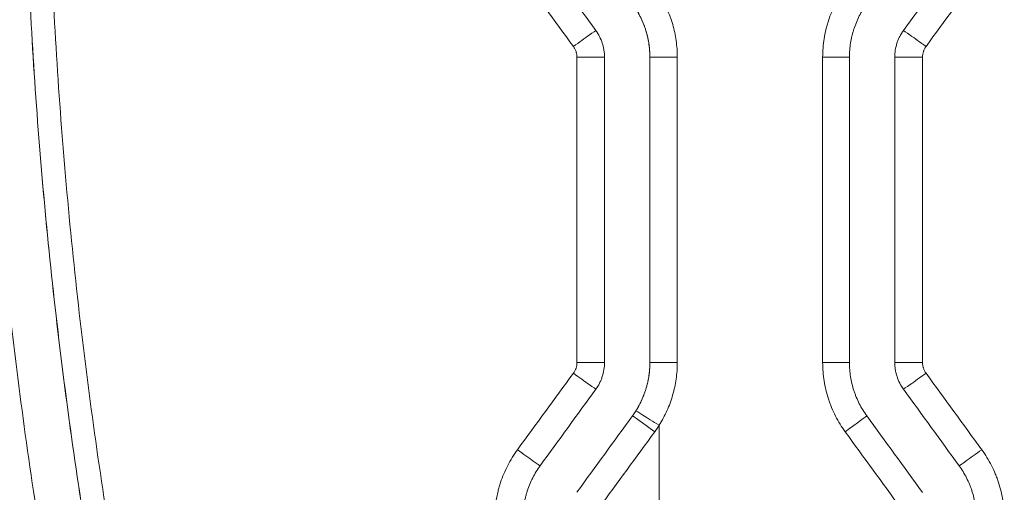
# Model space of a CAD drawing. Header units: millimetres. Extents: x 0 to 594, y 0 to 420.
# Tile 599 of 915: x 235.89 to 241.32, y 306.51 to 309.11. Entities that reach past the tile are written whole.
import ezdxf

# ---------------------------------------------------------------- set-up
doc = ezdxf.new("R2010")
doc.units = ezdxf.units.MM
doc.layers.add('1', color=7, linetype='Continuous', true_color=0xffffff)

msp = doc.modelspace()

# ---------------------------------------------------------------- linework, layer by layer
at = {"layer": '1', "color": 155, "linetype": 'Continuous', "lineweight": 13}
for p, q in [((239.3679, 308.9075), (239.3679, 308.9075)), ((239.3679, 307.2224), (239.3679, 308.9075)), ((239.5193, 308.9075), (239.3679, 308.9075)), ((239.5193, 308.9075), (239.5193, 307.2224)), ((240.3203, 308.9075), (240.4679, 308.9075)), ((240.3203, 307.2224), (240.3203, 308.9075)), ((240.871, 308.9075), (240.7178, 308.9075)), ((240.871, 308.9075), (240.871, 307.2224)), ((239.3679, 307.2224), (239.3679, 307.2224)), ((239.5193, 307.2224), (239.3679, 307.2224)), ((240.3203, 307.2224), (240.4679, 307.2224)), ((240.871, 307.2224), (240.7178, 307.2224)), ((239.2725, 306.9285), (239.2725, 306.9285)), ((239.4191, 306.876), (239.4191, 306.5394))]:
    msp.add_line(p, q, dxfattribs=at)
at = {"layer": '1', "color": 155, "linetype": 'Continuous', "lineweight": 18}
for p, q in [((240.4679, 308.9075), (240.4679, 307.2224)), ((240.7178, 308.9075), (240.7178, 307.2224))]:
    msp.add_line(p, q, dxfattribs=at)
for centre, major_axis, ratio, start_param, end_param in [((238.8145, 307.4338), (-103.0309, -141.8134), 0.003571, 1.584819, 1.587797), ((238.8062, 308.7045), (103.1761, -142.0132), 0.003576, 1.553754, 1.556727), ((238.618, 308.3771), (110.6895, -152.3522), 0.003836, 1.555729, 1.558501)]:
    msp.add_ellipse(centre, major_axis=major_axis, ratio=ratio, start_param=start_param, end_param=end_param, dxfattribs=at)
at = {"layer": '1', "color": 155, "linetype": 'Continuous', "lineweight": 13}
for centre, major_axis, ratio, start_param, end_param in [((238.9488, 308.9663), (-0.1214, -0.0882), 0.008879, 3.151033, 4.724013), ((240.8869, 308.9663), (0.1214, -0.0882), 0.01258, 1.55348, 3.124726), ((238.9679, 308.9075), (-0.15, 0), 0.000318, 3.15247, 4.726064), ((238.9679, 307.2223), (-0.15, 0), 0.000104, 3.158607, 4.724753), ((238.9488, 307.1636), (-0.1214, 0.0882), 0.0077, 1.560024, 3.133041), ((240.8869, 307.1636), (0.1214, 0.0882), 0.01258, 3.15846, 4.729705), ((239.4179, 306.876), (-0.1269, 0.0799), 0.004248, 4.705644, 6.276441), ((239.3938, 306.8403), (0.1214, -0.0882), 0.004039, 1.565237, 3.135144), ((240.442, 306.8403), (-0.1214, -0.0882), 0.010189, 1.584821, 3.148042), ((238.6359, 308.1794), (107.0805, -147.184), 0.003708, 1.556132, 1.559001), ((238.6421, 306.7414), (-0.1213, 0.0882), 0.015807, 1.548967, 3.121974), ((241.1936, 306.7414), (0.1214, 0.0882), 0.014229, 3.160729, 4.731974)]:
    msp.add_ellipse(centre, major_axis=major_axis, ratio=ratio, start_param=start_param, end_param=end_param, dxfattribs=at)
for points, knots in [([(236.0967, 304.8278), (236.0465, 305.0655), (235.9994, 305.3038), (235.9334, 305.6621), (235.9015, 305.8415), (235.8715, 306.0212), (235.8518, 306.1411), (235.8422, 306.2011), (235.795, 306.5011), (235.7604, 306.7415), (235.7131, 307.1029), (235.6907, 307.2837), (235.67, 307.4647), (235.6567, 307.5855), (235.6502, 307.6459), (235.6187, 307.948), (235.5966, 308.1898), (235.5589, 308.6738), (235.5431, 308.916), (235.518, 309.4007), (235.5086, 309.6432), (235.4961, 310.1285), (235.493, 310.3713), (235.493, 310.6143)], [0, 0, 0, 0, 0.125, 0.125, 0.1875, 0.21875, 0.21875, 0.25, 0.25, 0.375, 0.375, 0.4375, 0.46875, 0.46875, 0.5, 0.5, 0.625, 0.625, 0.75, 0.75, 0.875, 0.875, 1, 1, 1, 1]), ([(236.5137, 304.9143), (236.464, 305.1488), (236.4174, 305.3836), (236.3304, 305.8541), (236.2497, 306.3254), (236.1813, 306.7983), (236.1191, 307.2719), (236.091, 307.5091), (236.0412, 307.9843), (236.0193, 308.2223), (235.9818, 308.6991), (235.9623, 308.9976), (235.9476, 309.2967), (235.9421, 309.4164), (235.9396, 309.4763), (235.9325, 309.6559), (235.9286, 309.7757), (235.9192, 310.135), (235.916, 310.3746), (235.916, 310.6143)], [0, 0, 0, 0, 0.125, 0.125, 0.25, 0.375, 0.375, 0.5, 0.5, 0.625, 0.625, 0.75, 0.78125, 0.78125, 0.8125, 0.8125, 0.875, 0.875, 1, 1, 1, 1]), ([(236.0452, 310.6143), (236.0452, 310.3758), (236.0483, 310.1374), (236.0576, 309.7799), (236.0615, 309.6608), (236.0685, 309.4821), (236.071, 309.4225), (236.0765, 309.3034), (236.0794, 309.2439), (236.0949, 308.9465), (236.1104, 308.7089), (236.1477, 308.2345), (236.1693, 307.9977), (236.2189, 307.5249), (236.2467, 307.2889), (236.3085, 306.8177), (236.3425, 306.5824), (236.4166, 306.1127), (236.4568, 305.8783), (236.5432, 305.4102), (236.5895, 305.1765), (236.639, 304.9432)], [0, 0, 0, 0, 0.125, 0.125, 0.1875, 0.1875, 0.21875, 0.21875, 0.25, 0.25, 0.375, 0.375, 0.5, 0.5, 0.625, 0.625, 0.75, 0.75, 0.875, 0.875, 1, 1, 1, 1]), ([(240.3203, 308.9075), (240.3203, 308.9246), (240.321, 308.9417), (240.3237, 308.9756), (240.3277, 309.0094), (240.3343, 309.0427), (240.3403, 309.0676), (240.3425, 309.0759), (240.346, 309.0882), (240.3472, 309.0923), (240.3497, 309.1006), (240.351, 309.1046), (240.3576, 309.125), (240.3635, 309.1409), (240.3765, 309.1722), (240.3907, 309.203), (240.4073, 309.2325), (240.425, 309.2615), (240.4345, 309.2757), (240.4446, 309.2895)], [0, 0, 0, 0, 0.125, 0.125, 0.25, 0.375, 0.375, 0.4375, 0.4375, 0.46875, 0.46875, 0.5, 0.5, 0.625, 0.625, 0.75, 0.875, 0.875, 1, 1, 1, 1]), ([(239.4191, 309.2539), (239.4273, 309.2409), (239.4427, 309.2145), (239.4629, 309.1735), (239.4744, 309.1452), (239.481, 309.1272), (239.4823, 309.1236), (239.4848, 309.1163), (239.4884, 309.1055), (239.4918, 309.0945), (239.4981, 309.0726), (239.5055, 309.0432), (239.5134, 308.9985), (239.5166, 308.9684), (239.5187, 308.9381), (239.5193, 308.9228), (239.5193, 308.9075)], [0, 0, 0, 0, 0.125, 0.25, 0.375, 0.375, 0.40625, 0.40625, 0.4375, 0.5, 0.5, 0.625, 0.75, 0.875, 0.875, 1, 1, 1, 1]), ([(239.3679, 308.9075), (239.3679, 308.9193), (239.3675, 308.931), (239.3659, 308.9543), (239.3634, 308.9775), (239.3573, 309.0119), (239.3517, 309.0345), (239.3468, 309.0514), (239.3443, 309.0598), (239.3414, 309.0681), (239.3395, 309.0737), (239.3385, 309.0765), (239.3335, 309.0903), (239.3246, 309.1121), (239.3091, 309.1436), (239.2973, 309.164), (239.291, 309.174)], [0, 0, 0, 0, 0.125, 0.125, 0.25, 0.375, 0.5, 0.5, 0.5625, 0.59375, 0.59375, 0.625, 0.625, 0.75, 0.875, 1, 1, 1, 1]), ([(238.9659, 308.9075), (238.9659, 308.9128), (238.9655, 308.918), (238.9642, 308.9258), (238.9635, 308.9296), (238.9625, 308.9335), (238.9617, 308.936), (238.9613, 308.9373), (238.9593, 308.9435), (238.9573, 308.9483), (238.9537, 308.9553), (238.9524, 308.9575), (238.9497, 308.962), (238.9482, 308.9642), (238.9467, 308.9663)], [0, 0, 0, 0, 0.25, 0.25, 0.375, 0.4375, 0.4375, 0.5, 0.5, 0.75, 0.75, 0.875, 0.875, 1, 1, 1, 1]), ([(240.8901, 308.9663), (240.887, 308.962), (240.8843, 308.9575), (240.8807, 308.9505), (240.8791, 308.947), (240.8776, 308.9433), (240.8767, 308.9408), (240.8763, 308.9396), (240.8743, 308.9333), (240.873, 308.9283), (240.8714, 308.918), (240.871, 308.9128), (240.871, 308.9075)], [0, 0, 0, 0, 0.25, 0.25, 0.375, 0.4375, 0.4375, 0.5, 0.5, 0.75, 0.75, 1, 1, 1, 1]), ([(238.9469, 307.1636), (238.95, 307.1679), (238.9527, 307.1724), (238.9563, 307.1793), (238.958, 307.1829), (238.9594, 307.1866), (238.9603, 307.189), (238.9608, 307.1903), (238.9628, 307.1966), (238.964, 307.2016), (238.9657, 307.2119), (238.9661, 307.2171), (238.9661, 307.2224)], [0, 0, 0, 0, 0.25, 0.25, 0.375, 0.4375, 0.4375, 0.5, 0.5, 0.75, 0.75, 1, 1, 1, 1]), ([(239.291, 306.9559), (239.2973, 306.9659), (239.3091, 306.9862), (239.3245, 307.0176), (239.3377, 307.0499), (239.345, 307.0721), (239.3498, 307.0889), (239.3521, 307.0974), (239.3542, 307.106), (239.3556, 307.1117), (239.3562, 307.1146), (239.3593, 307.129), (239.3634, 307.1521), (239.3671, 307.1871), (239.3679, 307.2106), (239.3679, 307.2224)], [0, 0, 0, 0, 0.125, 0.25, 0.375, 0.5, 0.5, 0.5625, 0.59375, 0.59375, 0.625, 0.625, 0.75, 0.875, 1, 1, 1, 1]), ([(239.5193, 307.2224), (239.5193, 307.2071), (239.5182, 307.1765), (239.5134, 307.131), (239.508, 307.101), (239.504, 307.0823), (239.5031, 307.0785), (239.5014, 307.071), (239.4987, 307.0599), (239.4957, 307.0489), (239.4893, 307.0269), (239.4799, 306.9981), (239.4627, 306.9561), (239.4494, 306.9289), (239.435, 306.9022), (239.4273, 306.889), (239.4191, 306.876)], [0, 0, 0, 0, 0.125, 0.25, 0.375, 0.375, 0.40625, 0.40625, 0.4375, 0.5, 0.5, 0.625, 0.75, 0.875, 0.875, 1, 1, 1, 1]), ([(240.4446, 306.8403), (240.4345, 306.8542), (240.425, 306.8684), (240.4072, 306.8974), (240.3906, 306.9271), (240.3764, 306.958), (240.3666, 306.9816), (240.3635, 306.9895), (240.359, 307.0016), (240.3576, 307.0056), (240.3548, 307.0137), (240.3534, 307.0178), (240.3468, 307.0381), (240.3422, 307.0545), (240.3343, 307.0875), (240.3277, 307.1207), (240.3237, 307.1543), (240.321, 307.1882), (240.3203, 307.2052), (240.3203, 307.2224)], [0, 0, 0, 0, 0.125, 0.125, 0.25, 0.375, 0.375, 0.4375, 0.4375, 0.46875, 0.46875, 0.5, 0.5, 0.625, 0.625, 0.75, 0.875, 0.875, 1, 1, 1, 1]), ([(240.871, 307.2224), (240.871, 307.2171), (240.8714, 307.2119), (240.8726, 307.2042), (240.8734, 307.2003), (240.8744, 307.1965), (240.8751, 307.194), (240.8755, 307.1927), (240.8775, 307.1864), (240.8795, 307.1816), (240.8831, 307.1747), (240.8844, 307.1724), (240.8871, 307.1679), (240.8886, 307.1658), (240.8901, 307.1636)], [0, 0, 0, 0, 0.25, 0.25, 0.375, 0.4375, 0.4375, 0.5, 0.5, 0.75, 0.75, 0.875, 0.875, 1, 1, 1, 1]), ([(238.513, 306.3593), (238.513, 306.3765), (238.5137, 306.3936), (238.5164, 306.4275), (238.5205, 306.4613), (238.5271, 306.4947), (238.5332, 306.5195), (238.5353, 306.5278), (238.5389, 306.5402), (238.5401, 306.5443), (238.5426, 306.5525), (238.5439, 306.5566), (238.5505, 306.5769), (238.5565, 306.5929), (238.5696, 306.6242), (238.5839, 306.6549), (238.6005, 306.6845), (238.6184, 306.7134), (238.6279, 306.7276), (238.638, 306.7414)], [0, 0, 0, 0, 0.125, 0.125, 0.25, 0.375, 0.375, 0.4375, 0.4375, 0.46875, 0.46875, 0.5, 0.5, 0.625, 0.625, 0.75, 0.875, 0.875, 1, 1, 1, 1]), ([(241.1972, 306.7414), (241.2073, 306.7275), (241.2168, 306.7133), (241.2346, 306.6843), (241.2512, 306.6547), (241.2655, 306.6238), (241.2753, 306.6002), (241.2784, 306.5922), (241.2828, 306.5802), (241.2843, 306.5761), (241.2871, 306.568), (241.2885, 306.564), (241.2951, 306.5436), (241.2997, 306.5273), (241.3076, 306.4943), (241.3142, 306.4611), (241.3182, 306.4274), (241.3202, 306.402), (241.3207, 306.3935), (241.3214, 306.3765), (241.3215, 306.3679), (241.3215, 306.3593)], [0, 0, 0, 0, 0.125, 0.125, 0.25, 0.375, 0.375, 0.4375, 0.4375, 0.46875, 0.46875, 0.5, 0.5, 0.625, 0.625, 0.75, 0.875, 0.875, 0.9375, 0.9375, 1, 1, 1, 1])]:
    msp.add_open_spline(points, degree=3, knots=knots, dxfattribs=at)
at = {"layer": '1', "color": 155, "linetype": 'Continuous', "lineweight": 18}
for points, knots in [([(235.6655, 310.6143), (235.6655, 310.372), (235.6687, 310.13), (235.6814, 309.6468), (235.6909, 309.4055), (235.7161, 308.9235), (235.7319, 308.6829), (235.7696, 308.2022), (235.7916, 307.9622), (235.8419, 307.4829), (235.8984, 307.0043), (235.9674, 306.5269), (236.0427, 306.0502), (236.1242, 305.5742), (236.2184, 305.0995), (236.2686, 304.8625)], [0, 0, 0, 0, 0.125, 0.125, 0.25, 0.25, 0.375, 0.375, 0.5, 0.5, 0.625, 0.75, 0.75, 0.875, 1, 1, 1, 1]), ([(236.5135, 304.9143), (236.4637, 305.1492), (236.4171, 305.3844), (236.33, 305.8555), (236.2896, 306.0913), (236.215, 306.5637), (236.1808, 306.8003), (236.1186, 307.274), (236.0906, 307.5111), (236.0408, 307.9861), (235.9972, 308.4618), (235.966, 308.9387), (235.9409, 309.4164), (235.9221, 309.8946), (235.9158, 310.3742), (235.9158, 310.6143)], [0, 0, 0, 0, 0.125, 0.125, 0.25, 0.25, 0.375, 0.375, 0.5, 0.5, 0.625, 0.75, 0.75, 0.875, 1, 1, 1, 1]), ([(239.2725, 309.2014), (239.2802, 309.1907), (239.2875, 309.1798), (239.3012, 309.1574), (239.3139, 309.1346), (239.3249, 309.1109), (239.3324, 309.0927), (239.3348, 309.0866), (239.3382, 309.0773), (239.3393, 309.0742), (239.3415, 309.068), (239.3425, 309.0649), (239.3476, 309.0492), (239.3512, 309.0366), (239.3572, 309.0113), (239.3623, 308.9857), (239.3654, 308.9598), (239.3674, 308.9338), (239.3679, 308.9207), (239.3679, 308.9075)], [0, 0, 0, 0, 0.125, 0.125, 0.25, 0.375, 0.375, 0.4375, 0.4375, 0.46875, 0.46875, 0.5, 0.5, 0.625, 0.625, 0.75, 0.875, 0.875, 1, 1, 1, 1]), ([(240.5634, 309.2014), (240.5556, 309.1907), (240.5483, 309.1798), (240.5347, 309.1575), (240.5219, 309.1348), (240.511, 309.1111), (240.501, 309.087), (240.4965, 309.0748), (240.4914, 309.0591), (240.4904, 309.056), (240.4885, 309.0497), (240.4876, 309.0465), (240.4849, 309.037), (240.4832, 309.0306), (240.4786, 309.0115), (240.4735, 308.9859), (240.4705, 308.9599), (240.4684, 308.9338), (240.4679, 308.9207), (240.4679, 308.9075)], [0, 0, 0, 0, 0.125, 0.125, 0.25, 0.375, 0.375, 0.5, 0.5, 0.53125, 0.53125, 0.5625, 0.5625, 0.625, 0.625, 0.75, 0.875, 0.875, 1, 1, 1, 1]), ([(239.1179, 308.9075), (239.1179, 308.9207), (239.1169, 308.9337), (239.1138, 308.9531), (239.1126, 308.9595), (239.1103, 308.9691), (239.1094, 308.9722), (239.1076, 308.9786), (239.1067, 308.9817), (239.1016, 308.9974), (239.0966, 309.0094), (239.0848, 309.0326), (239.0779, 309.0438), (239.0702, 309.0544)], [0, 0, 0, 0, 0.25, 0.25, 0.375, 0.375, 0.4375, 0.4375, 0.5, 0.5, 0.75, 0.75, 1, 1, 1, 1]), ([(240.7656, 309.0544), (240.7578, 309.0438), (240.751, 309.0326), (240.7421, 309.0151), (240.7394, 309.0092), (240.7356, 309.0001), (240.7344, 308.997), (240.7321, 308.9909), (240.731, 308.9877), (240.726, 308.9721), (240.7229, 308.9594), (240.7189, 308.9337), (240.7178, 308.9207), (240.7178, 308.9075)], [0, 0, 0, 0, 0.25, 0.25, 0.375, 0.375, 0.4375, 0.4375, 0.5, 0.5, 0.75, 0.75, 1, 1, 1, 1]), ([(239.0702, 307.0755), (239.0779, 307.0861), (239.0848, 307.0973), (239.0937, 307.1148), (239.0964, 307.1207), (239.1002, 307.1298), (239.1014, 307.1328), (239.1036, 307.139), (239.1047, 307.1421), (239.1098, 307.1578), (239.1128, 307.1705), (239.1169, 307.1962), (239.1179, 307.2092), (239.1179, 307.2224)], [0, 0, 0, 0, 0.25, 0.25, 0.375, 0.375, 0.4375, 0.4375, 0.5, 0.5, 0.75, 0.75, 1, 1, 1, 1]), ([(239.3679, 307.2224), (239.3679, 307.2092), (239.3674, 307.1961), (239.3654, 307.17), (239.3623, 307.144), (239.3572, 307.1184), (239.3526, 307.0992), (239.3509, 307.0929), (239.3482, 307.0834), (239.3473, 307.0802), (239.3454, 307.0739), (239.3444, 307.0708), (239.3393, 307.0551), (239.3348, 307.0429), (239.3248, 307.0188), (239.3139, 306.9951), (239.3011, 306.9724), (239.2875, 306.9501), (239.2802, 306.9392), (239.2725, 306.9285)], [0, 0, 0, 0, 0.125, 0.125, 0.25, 0.375, 0.375, 0.4375, 0.4375, 0.46875, 0.46875, 0.5, 0.5, 0.625, 0.625, 0.75, 0.875, 0.875, 1, 1, 1, 1]), ([(240.4679, 307.2224), (240.4679, 307.2092), (240.4684, 307.1961), (240.4705, 307.17), (240.4735, 307.1442), (240.4786, 307.1186), (240.4847, 307.0933), (240.4882, 307.0807), (240.4933, 307.065), (240.4943, 307.0619), (240.4965, 307.0557), (240.4976, 307.0526), (240.501, 307.0433), (240.5034, 307.0372), (240.5109, 307.019), (240.5219, 306.9952), (240.5346, 306.9724), (240.5483, 306.9501), (240.5556, 306.9392), (240.5634, 306.9285)], [0, 0, 0, 0, 0.125, 0.125, 0.25, 0.375, 0.375, 0.5, 0.5, 0.53125, 0.53125, 0.5625, 0.5625, 0.625, 0.625, 0.75, 0.875, 0.875, 1, 1, 1, 1]), ([(240.7178, 307.2224), (240.7178, 307.2092), (240.7189, 307.1962), (240.7219, 307.1768), (240.7232, 307.1704), (240.7255, 307.1608), (240.7264, 307.1576), (240.7281, 307.1513), (240.7291, 307.1481), (240.7342, 307.1325), (240.7392, 307.1205), (240.751, 307.0973), (240.7578, 307.0861), (240.7656, 307.0755)], [0, 0, 0, 0, 0.25, 0.25, 0.375, 0.375, 0.4375, 0.4375, 0.5, 0.5, 0.75, 0.75, 1, 1, 1, 1]), ([(238.6679, 306.3593), (238.6679, 306.3725), (238.6684, 306.3857), (238.6705, 306.4118), (238.6735, 306.4377), (238.6786, 306.4634), (238.6832, 306.4825), (238.6849, 306.4889), (238.6876, 306.4984), (238.6885, 306.5015), (238.6904, 306.5078), (238.6914, 306.511), (238.6965, 306.5266), (238.701, 306.5389), (238.711, 306.563), (238.722, 306.5866), (238.7347, 306.6094), (238.7483, 306.6316), (238.7556, 306.6426), (238.7634, 306.6532)], [0, 0, 0, 0, 0.125, 0.125, 0.25, 0.375, 0.375, 0.4375, 0.4375, 0.46875, 0.46875, 0.5, 0.5, 0.625, 0.625, 0.75, 0.875, 0.875, 1, 1, 1, 1]), ([(241.0723, 306.6532), (241.0801, 306.6426), (241.0873, 306.6316), (241.101, 306.6093), (241.1138, 306.5865), (241.1247, 306.5627), (241.1323, 306.5446), (241.1346, 306.5385), (241.1381, 306.5292), (241.1392, 306.5261), (241.1413, 306.5198), (241.1424, 306.5167), (241.1474, 306.5011), (241.151, 306.4885), (241.1571, 306.4631), (241.1621, 306.4376), (241.1652, 306.4117), (241.1673, 306.3857), (241.1678, 306.3725), (241.1678, 306.3593)], [0, 0, 0, 0, 0.125, 0.125, 0.25, 0.375, 0.375, 0.4375, 0.4375, 0.46875, 0.46875, 0.5, 0.5, 0.625, 0.625, 0.75, 0.875, 0.875, 1, 1, 1, 1])]:
    msp.add_open_spline(points, degree=3, knots=knots, dxfattribs=at)
for points in [[(239.0702, 309.0544), (238.9679, 309.1952), (238.8656, 309.3359), (238.7634, 309.4767)], [(239.1179, 307.2224), (239.1179, 307.7841), (239.1179, 308.3458), (239.1179, 308.9075)], [(239.3679, 308.9075), (239.3679, 308.3458), (239.3679, 307.7841), (239.3679, 307.2224)], [(238.7634, 306.6532), (238.8656, 306.794), (238.9679, 306.9347), (239.0702, 307.0755)], [(239.2725, 306.9285), (239.1702, 306.7878), (239.0679, 306.647), (238.9657, 306.5063)]]:
    msp.add_open_spline(points, degree=3, dxfattribs=at)
at = {"layer": '1', "color": 155, "linetype": 'Continuous', "lineweight": 13}
for points in [[(238.9467, 308.9663), (238.8437, 309.1071), (238.7407, 309.2478), (238.6377, 309.3886)], [(241.1972, 309.3885), (241.0949, 309.2477), (240.9925, 309.107), (240.8901, 308.9663)], [(238.9661, 307.2224), (238.9661, 307.7841), (238.966, 308.3458), (238.9659, 308.9075)], [(238.638, 306.7414), (238.741, 306.8822), (238.8439, 307.0229), (238.9469, 307.1636)], [(240.8901, 307.1636), (240.9925, 307.0229), (241.0949, 306.8821), (241.1972, 306.7414)], [(239.291, 306.9559), (239.2852, 306.9466), (239.279, 306.9375), (239.2725, 306.9285)], [(238.9657, 306.5063), (239.0679, 306.647), (239.1702, 306.7878), (239.2725, 306.9285)], [(239.3948, 306.8403), (239.2919, 306.6996), (239.1889, 306.5589), (239.086, 306.4181)], [(239.4191, 306.876), (239.4115, 306.8639), (239.4034, 306.852), (239.3948, 306.8403)], [(239.4191, 306.5394), (239.4191, 305.8392), (239.4191, 305.139), (239.4191, 304.4388)]]:
    msp.add_open_spline(points, degree=3, dxfattribs=at)

doc.saveas('drawing.dxf')
